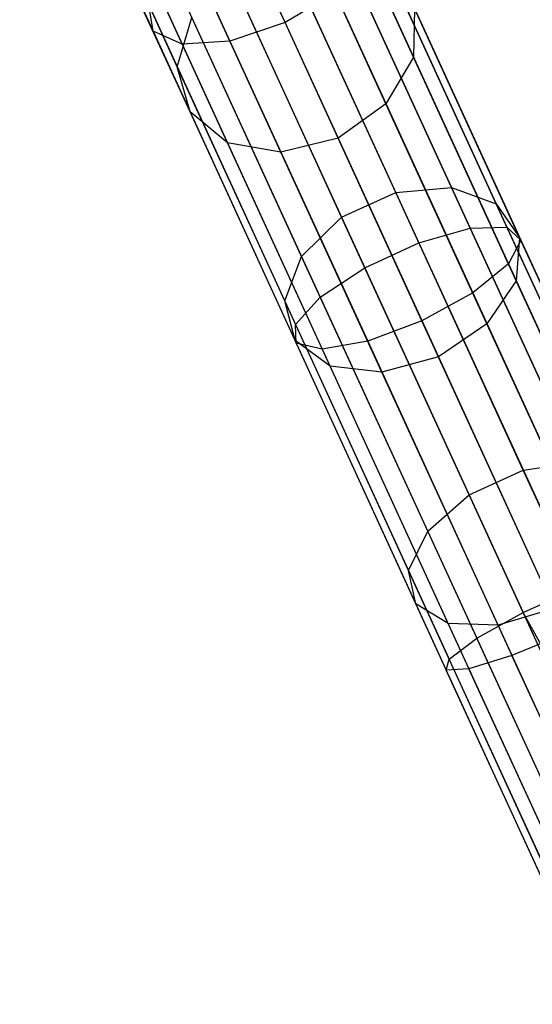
# Model space of a CAD drawing. Extents: x -91 to 91, y -91 to 262.
# Tile 332 of 480: x -34.86 to -30.74, y 63.32 to 71.23. Entities that reach past the tile are written whole.
import ezdxf

# ---------------------------------------------------------------- set-up
doc = ezdxf.new("R2010")
doc.units = 0
doc.header["$LTSCALE"] = 25.4
doc.layers.get('0').update_dxf_attribs({"linetype": 'CONTINUOUS'})

# ---------------------------------------------------------------- blocks, each defined once
blk = doc.blocks.new('ETE0_STL_1')
at = {"color": 0}
for p, q in [((-34.8627, 73.469, 173.5621), (-33.7907, 71.1357, 172.0851)), ((-34.8627, 73.469, 173.5621), (-33.7907, 71.1357, 172.0851)), ((-32.7298, 71.2044, 172.878), (-33.7543, 73.4344, 174.2897)), ((-32.7298, 71.2044, 172.878), (-33.7543, 73.4344, 174.2897)), ((-34.6035, 73.3113, 173.9324), (-33.5557, 71.0306, 172.4886)), ((-34.6035, 73.3113, 173.9324), (-33.5557, 71.0306, 172.4886)), ((-34.2035, 73.2989, 174.1949), (-33.1728, 71.0554, 172.7747)), ((-34.2035, 73.2989, 174.1949), (-33.1728, 71.0554, 172.7747)), ((-33.5959, 70.8498, 312.6508), (-34.3103, 72.4048, 310.1233)), ((-33.5959, 70.8498, 312.6508), (-34.3103, 72.4048, 310.1233)), ((-31.6965, 70.9266, 312.0777), (-32.3785, 72.4111, 309.6648)), ((-31.6965, 70.9266, 312.0777), (-32.3785, 72.4111, 309.6648)), ((-32.4431, 72.1687, 171.3016), (-31.2411, 69.5523, 170.1754)), ((-32.4431, 72.1687, 171.3016), (-31.2411, 69.5523, 170.1754)), ((-32.1248, 72.1273, 171.6568), (-30.9457, 69.5606, 170.5519)), ((-32.1248, 72.1273, 171.6568), (-30.9457, 69.5606, 170.5519)), ((-32.8683, 72.0792, 171.1011), (-31.6535, 69.4348, 169.9628)), ((-32.8683, 72.0792, 171.1011), (-31.6535, 69.4348, 169.9628)), ((-33.4928, 70.4873, 312.3557), (-34.1906, 72.006, 309.8872)), ((-33.4928, 70.4873, 312.3557), (-34.1906, 72.006, 309.8872)), ((-31.9182, 70.551, 311.8806), (-32.5891, 72.0113, 309.507)), ((-31.9182, 70.551, 311.8806), (-32.5891, 72.0113, 309.507)), ((-31.9866, 71.9646, 172.0851), (-30.8349, 69.4578, 171.006)), ((-31.9866, 71.9646, 172.0851), (-30.8349, 69.4578, 171.006)), ((-33.3033, 71.8794, 171.1011), (-32.0884, 69.235, 169.9628)), ((-33.3033, 71.8794, 171.1011), (-32.0884, 69.235, 169.9628)), ((-33.1922, 70.2395, 312.0777), (-33.8742, 71.724, 309.6648)), ((-33.1922, 70.2395, 312.0777), (-33.8742, 71.724, 309.6648)), ((-32.9699, 71.727, 309.4501), (-32.303, 70.2755, 311.8094)), ((-32.9699, 71.727, 309.4501), (-32.303, 70.2755, 311.8094)), ((-31.8401, 69.841, 315.3448), (-32.7304, 71.7789, 313.0337)), ((-31.8401, 69.841, 315.3448), (-32.7304, 71.7789, 313.0337)), ((-31.3917, 69.8801, 315.1821), (-32.2725, 71.7975, 312.8955)), ((-31.3917, 69.8801, 315.1821), (-32.2725, 71.7975, 312.8955)), ((-32.06, 71.7178, 172.4886), (-30.9343, 69.2674, 171.4338)), ((-32.06, 71.7178, 172.4886), (-30.9343, 69.2674, 171.4338)), ((-33.6482, 71.615, 171.3016), (-32.4462, 68.9986, 170.1754)), ((-33.6482, 71.615, 171.3016), (-32.4462, 68.9986, 170.1754)), ((-32.7628, 70.163, 311.8806), (-33.4337, 71.6233, 309.507)), ((-32.7628, 70.163, 311.8806), (-33.4337, 71.6233, 309.507)), ((-32.275, 69.6412, 315.3448), (-33.1653, 71.5791, 313.0337)), ((-32.275, 69.6412, 315.3448), (-33.1653, 71.5791, 313.0337)), ((-31.0324, 69.7495, 314.894), (-31.8966, 71.6305, 312.6508)), ((-31.0324, 69.7495, 314.894), (-31.8966, 71.6305, 312.6508)), ((-32.3282, 71.4434, 172.7747), (-32.7298, 71.2044, 172.878)), ((-32.3282, 71.4434, 172.7747), (-32.7298, 71.2044, 172.878)), ((-32.3282, 71.4434, 172.7747), (-31.2209, 69.0331, 171.7372)), ((-32.3282, 71.4434, 172.7747), (-31.2209, 69.0331, 171.7372)), ((-33.7907, 71.1357, 172.0851), (-33.8241, 71.3466, 171.6568)), ((-33.8241, 71.3466, 171.6568), (-32.6449, 68.7799, 170.5519)), ((-33.8241, 71.3466, 171.6568), (-32.6449, 68.7799, 170.5519)), ((-33.7907, 71.1357, 172.0851), (-33.8241, 71.3466, 171.6568)), ((-31.6887, 71.3162, 312.3557), (-31.6965, 70.9266, 312.0777)), ((-31.6887, 71.3162, 312.3557), (-31.6965, 70.9266, 312.0777)), ((-30.8447, 69.4791, 314.5465), (-31.6887, 71.3162, 312.3557)), ((-30.8447, 69.4791, 314.5465), (-31.6887, 71.3162, 312.3557)), ((-33.5959, 70.8498, 312.6508), (-33.4777, 71.2438, 312.8955)), ((-33.5959, 70.8498, 312.6508), (-33.4777, 71.2438, 312.8955)), ((-32.5968, 69.3264, 315.1821), (-33.4777, 71.2438, 312.8955)), ((-32.5968, 69.3264, 315.1821), (-33.4777, 71.2438, 312.8955)), ((-32.7298, 71.2044, 172.878), (-33.1728, 71.0554, 172.7747)), ((-32.7298, 71.2044, 172.878), (-33.1728, 71.0554, 172.7747)), ((-31.6291, 68.8085, 171.8467), (-32.7298, 71.2044, 172.878)), ((-31.6291, 68.8085, 171.8467), (-32.7298, 71.2044, 172.878)), ((-33.5557, 71.0306, 172.4886), (-33.7907, 71.1357, 172.0851)), ((-33.7907, 71.1357, 172.0851), (-32.6391, 68.629, 171.006)), ((-33.7907, 71.1357, 172.0851), (-32.6391, 68.629, 171.006)), ((-33.5557, 71.0306, 172.4886), (-33.7907, 71.1357, 172.0851)), ((-33.1728, 71.0554, 172.7747), (-33.5557, 71.0306, 172.4886)), ((-33.1728, 71.0554, 172.7747), (-33.5557, 71.0306, 172.4886)), ((-33.5557, 71.0306, 172.4886), (-32.4299, 68.5803, 171.4338)), ((-33.5557, 71.0306, 172.4886), (-32.4299, 68.5803, 171.4338)), ((-33.1728, 71.0554, 172.7747), (-32.0654, 68.6451, 171.7372)), ((-33.1728, 71.0554, 172.7747), (-32.0654, 68.6451, 171.7372)), ((-31.6965, 70.9266, 312.0777), (-31.9182, 70.551, 311.8806)), ((-31.6965, 70.9266, 312.0777), (-31.9182, 70.551, 311.8806)), ((-30.8715, 69.1309, 314.2192), (-31.6965, 70.9266, 312.0777)), ((-30.8715, 69.1309, 314.2192), (-31.6965, 70.9266, 312.0777)), ((-33.4928, 70.4873, 312.3557), (-33.5959, 70.8498, 312.6508)), ((-32.7317, 68.9688, 314.894), (-33.5959, 70.8498, 312.6508)), ((-33.4928, 70.4873, 312.3557), (-33.5959, 70.8498, 312.6508)), ((-32.7317, 68.9688, 314.894), (-33.5959, 70.8498, 312.6508)), ((-31.9182, 70.551, 311.8806), (-32.303, 70.2755, 311.8094)), ((-31.9182, 70.551, 311.8806), (-32.303, 70.2755, 311.8094)), ((-31.1067, 68.7847, 313.9871), (-31.9182, 70.551, 311.8806)), ((-31.1067, 68.7847, 313.9871), (-31.9182, 70.551, 311.8806)), ((-33.1922, 70.2395, 312.0777), (-33.4928, 70.4873, 312.3557)), ((-32.6489, 68.6503, 314.5465), (-33.4928, 70.4873, 312.3557)), ((-33.1922, 70.2395, 312.0777), (-33.4928, 70.4873, 312.3557)), ((-32.6489, 68.6503, 314.5465), (-33.4928, 70.4873, 312.3557)), ((-32.7628, 70.163, 311.8806), (-33.1922, 70.2395, 312.0777)), ((-32.3672, 68.4438, 314.2192), (-33.1922, 70.2395, 312.0777)), ((-32.7628, 70.163, 311.8806), (-33.1922, 70.2395, 312.0777)), ((-32.3672, 68.4438, 314.2192), (-33.1922, 70.2395, 312.0777)), ((-32.303, 70.2755, 311.8094), (-32.7628, 70.163, 311.8806)), ((-32.303, 70.2755, 311.8094), (-32.7628, 70.163, 311.8806)), ((-32.303, 70.2755, 311.8094), (-31.4964, 68.5197, 313.9033)), ((-32.303, 70.2755, 311.8094), (-31.4964, 68.5197, 313.9033)), ((-31.9513, 68.3967, 313.9871), (-32.7628, 70.163, 311.8806)), ((-31.9513, 68.3967, 313.9871), (-32.7628, 70.163, 311.8806)), ((-32.275, 69.6412, 315.3448), (-31.8401, 69.841, 315.3448)), ((-32.275, 69.6412, 315.3448), (-31.8401, 69.841, 315.3448)), ((-31.8401, 69.841, 315.3448), (-31.3917, 69.8801, 315.1821)), ((-31.8401, 69.841, 315.3448), (-31.3917, 69.8801, 315.1821)), ((-30.8155, 67.6109, 317.311), (-31.8401, 69.841, 315.3448)), ((-30.8155, 67.6109, 317.311), (-31.8401, 69.841, 315.3448)), ((-31.3917, 69.8801, 315.1821), (-31.0324, 69.7495, 314.894)), ((-30.3779, 67.6736, 317.1275), (-31.3917, 69.8801, 315.1821)), ((-30.3779, 67.6736, 317.1275), (-31.3917, 69.8801, 315.1821)), ((-31.3917, 69.8801, 315.1821), (-31.0324, 69.7495, 314.894)), ((-31.0324, 69.7495, 314.894), (-30.8447, 69.4791, 314.5465)), ((-30.038, 67.5849, 316.8025), (-31.0324, 69.7495, 314.894)), ((-30.038, 67.5849, 316.8025), (-31.0324, 69.7495, 314.894)), ((-31.0324, 69.7495, 314.894), (-30.8447, 69.4791, 314.5465)), ((-32.5968, 69.3264, 315.1821), (-32.275, 69.6412, 315.3448)), ((-32.5968, 69.3264, 315.1821), (-32.275, 69.6412, 315.3448)), ((-31.2504, 67.4111, 317.311), (-32.275, 69.6412, 315.3448)), ((-31.2504, 67.4111, 317.311), (-32.275, 69.6412, 315.3448)), ((-31.6535, 69.4348, 169.9628), (-31.2411, 69.5523, 170.1754)), ((-31.6535, 69.4348, 169.9628), (-31.2411, 69.5523, 170.1754)), ((-31.2411, 69.5523, 170.1754), (-30.9457, 69.5606, 170.5519)), ((-31.2411, 69.5523, 170.1754), (-30.9457, 69.5606, 170.5519)), ((-31.2411, 69.5523, 170.1754), (-29.9825, 66.8129, 169.4894)), ((-31.2411, 69.5523, 170.1754), (-29.9825, 66.8129, 169.4894)), ((-30.9457, 69.5606, 170.5519), (-29.711, 66.8732, 169.879)), ((-30.9457, 69.5606, 170.5519), (-29.711, 66.8732, 169.879)), ((-30.9457, 69.5606, 170.5519), (-30.8349, 69.4578, 171.006)), ((-30.9457, 69.5606, 170.5519), (-30.8349, 69.4578, 171.006)), ((-32.0884, 69.235, 169.9628), (-31.6535, 69.4348, 169.9628)), ((-32.0884, 69.235, 169.9628), (-31.6535, 69.4348, 169.9628)), ((-31.6535, 69.4348, 169.9628), (-30.3814, 66.666, 169.2695)), ((-31.6535, 69.4348, 169.9628), (-30.3814, 66.666, 169.2695)), ((-30.8349, 69.4578, 171.006), (-30.9343, 69.2674, 171.4338)), ((-30.8349, 69.4578, 171.006), (-30.9343, 69.2674, 171.4338)), ((-30.8447, 69.4791, 314.5465), (-30.8715, 69.1309, 314.2192)), ((-30.8447, 69.4791, 314.5465), (-30.8715, 69.1309, 314.2192)), ((-29.8735, 67.365, 316.4104), (-30.8447, 69.4791, 314.5465)), ((-29.8735, 67.365, 316.4104), (-30.8447, 69.4791, 314.5465)), ((-30.8349, 69.4578, 171.006), (-29.6291, 66.8332, 170.3488)), ((-30.8349, 69.4578, 171.006), (-29.6291, 66.8332, 170.3488)), ((-32.7317, 68.9688, 314.894), (-32.5968, 69.3264, 315.1821)), ((-32.7317, 68.9688, 314.894), (-32.5968, 69.3264, 315.1821)), ((-31.5831, 67.1199, 317.1275), (-32.5968, 69.3264, 315.1821)), ((-31.5831, 67.1199, 317.1275), (-32.5968, 69.3264, 315.1821)), ((-32.4462, 68.9986, 170.1754), (-32.0884, 69.235, 169.9628)), ((-32.4462, 68.9986, 170.1754), (-32.0884, 69.235, 169.9628)), ((-32.0884, 69.235, 169.9628), (-30.8164, 66.4662, 169.2695)), ((-32.0884, 69.235, 169.9628), (-30.8164, 66.4662, 169.2695)), ((-30.9343, 69.2674, 171.4338), (-31.2209, 69.0331, 171.7372)), ((-30.9343, 69.2674, 171.4338), (-31.2209, 69.0331, 171.7372)), ((-30.9343, 69.2674, 171.4338), (-29.7556, 66.7019, 170.7914)), ((-30.9343, 69.2674, 171.4338), (-29.7556, 66.7019, 170.7914)), ((-30.8715, 69.1309, 314.2192), (-31.1067, 68.7847, 313.9871)), ((-30.8715, 69.1309, 314.2192), (-31.1067, 68.7847, 313.9871)), ((-29.9222, 67.0644, 316.0412), (-30.8715, 69.1309, 314.2192)), ((-29.9222, 67.0644, 316.0412), (-30.8715, 69.1309, 314.2192)), ((-31.2209, 69.0331, 171.7372), (-31.6291, 68.8085, 171.8467)), ((-31.2209, 69.0331, 171.7372), (-31.6291, 68.8085, 171.8467)), ((-31.2209, 69.0331, 171.7372), (-30.0614, 66.5095, 171.1053)), ((-31.2209, 69.0331, 171.7372), (-30.0614, 66.5095, 171.1053)), ((-32.6489, 68.6503, 314.5465), (-32.7317, 68.9688, 314.894)), ((-31.7372, 66.8042, 316.8025), (-32.7317, 68.9688, 314.894)), ((-32.6489, 68.6503, 314.5465), (-32.7317, 68.9688, 314.894)), ((-31.7372, 66.8042, 316.8025), (-32.7317, 68.9688, 314.894)), ((-32.6449, 68.7799, 170.5519), (-32.4462, 68.9986, 170.1754)), ((-32.6449, 68.7799, 170.5519), (-32.4462, 68.9986, 170.1754)), ((-32.4462, 68.9986, 170.1754), (-31.1877, 66.2592, 169.4894)), ((-32.4462, 68.9986, 170.1754), (-31.1877, 66.2592, 169.4894)), ((-31.6291, 68.8085, 171.8467), (-32.0654, 68.6451, 171.7372)), ((-31.6291, 68.8085, 171.8467), (-32.0654, 68.6451, 171.7372)), ((-30.4766, 66.3, 171.2186), (-31.6291, 68.8085, 171.8467)), ((-30.4766, 66.3, 171.2186), (-31.6291, 68.8085, 171.8467)), ((-32.6391, 68.629, 171.006), (-32.6449, 68.7799, 170.5519)), ((-32.6449, 68.7799, 170.5519), (-31.4103, 66.0926, 169.879)), ((-32.6449, 68.7799, 170.5519), (-31.4103, 66.0926, 169.879)), ((-32.6391, 68.629, 171.006), (-32.6449, 68.7799, 170.5519)), ((-31.1067, 68.7847, 313.9871), (-31.4964, 68.5197, 313.9033)), ((-31.1067, 68.7847, 313.9871), (-31.4964, 68.5197, 313.9033)), ((-30.1728, 66.7519, 315.7793), (-31.1067, 68.7847, 313.9871)), ((-30.1728, 66.7519, 315.7793), (-31.1067, 68.7847, 313.9871)), ((-32.3672, 68.4438, 314.2192), (-32.6489, 68.6503, 314.5465)), ((-31.6776, 66.5362, 316.4104), (-32.6489, 68.6503, 314.5465)), ((-32.3672, 68.4438, 314.2192), (-32.6489, 68.6503, 314.5465)), ((-31.6776, 66.5362, 316.4104), (-32.6489, 68.6503, 314.5465)), ((-32.0654, 68.6451, 171.7372), (-32.4299, 68.5803, 171.4338)), ((-32.0654, 68.6451, 171.7372), (-32.4299, 68.5803, 171.4338)), ((-32.0654, 68.6451, 171.7372), (-30.906, 66.1214, 171.1053)), ((-32.0654, 68.6451, 171.7372), (-30.906, 66.1214, 171.1053)), ((-32.4299, 68.5803, 171.4338), (-32.6391, 68.629, 171.006)), ((-32.6391, 68.629, 171.006), (-31.4333, 66.0043, 170.3488)), ((-32.6391, 68.629, 171.006), (-31.4333, 66.0043, 170.3488)), ((-32.4299, 68.5803, 171.4338), (-32.6391, 68.629, 171.006)), ((-32.4299, 68.5803, 171.4338), (-31.2513, 66.0147, 170.7914)), ((-32.4299, 68.5803, 171.4338), (-31.2513, 66.0147, 170.7914)), ((-31.4964, 68.5197, 313.9033), (-31.9513, 68.3967, 313.9871)), ((-31.4964, 68.5197, 313.9033), (-31.9513, 68.3967, 313.9871)), ((-31.4964, 68.5197, 313.9033), (-30.5681, 66.4991, 315.6848)), ((-31.4964, 68.5197, 313.9033), (-30.5681, 66.4991, 315.6848)), ((-31.9513, 68.3967, 313.9871), (-32.3672, 68.4438, 314.2192)), ((-31.4178, 66.3773, 316.0412), (-32.3672, 68.4438, 314.2192)), ((-31.9513, 68.3967, 313.9871), (-32.3672, 68.4438, 314.2192)), ((-31.4178, 66.3773, 316.0412), (-32.3672, 68.4438, 314.2192)), ((-31.0174, 66.3639, 315.7793), (-31.9513, 68.3967, 313.9871)), ((-31.0174, 66.3639, 315.7793), (-31.9513, 68.3967, 313.9871)), ((-31.2504, 67.4111, 317.311), (-30.8155, 67.6109, 317.311)), ((-31.2504, 67.4111, 317.311), (-30.8155, 67.6109, 317.311)), ((-30.8155, 67.6109, 317.311), (-30.3779, 67.6736, 317.1275)), ((-30.8155, 67.6109, 317.311), (-30.3779, 67.6736, 317.1275)), ((-29.6797, 65.1386, 318.8882), (-30.8155, 67.6109, 317.311)), ((-29.6797, 65.1386, 318.8882), (-30.8155, 67.6109, 317.311)), ((-31.5831, 67.1199, 317.1275), (-31.2504, 67.4111, 317.311)), ((-31.5831, 67.1199, 317.1275), (-31.2504, 67.4111, 317.311)), ((-30.1146, 64.9388, 318.8882), (-31.2504, 67.4111, 317.311)), ((-30.1146, 64.9388, 318.8882), (-31.2504, 67.4111, 317.311)), ((-31.7372, 66.8042, 316.8025), (-31.5831, 67.1199, 317.1275)), ((-31.7372, 66.8042, 316.8025), (-31.5831, 67.1199, 317.1275)), ((-30.4593, 64.6739, 318.6879), (-31.5831, 67.1199, 317.1275)), ((-30.4593, 64.6739, 318.6879), (-31.5831, 67.1199, 317.1275)), ((-31.6776, 66.5362, 316.4104), (-31.7372, 66.8042, 316.8025)), ((-30.6348, 64.4046, 318.3333), (-31.7372, 66.8042, 316.8025)), ((-31.6776, 66.5362, 316.4104), (-31.7372, 66.8042, 316.8025)), ((-30.6348, 64.4046, 318.3333), (-31.7372, 66.8042, 316.8025)), ((-30.8164, 66.4662, 169.2695), (-30.3814, 66.666, 169.2695)), ((-30.8164, 66.4662, 169.2695), (-30.3814, 66.666, 169.2695)), ((-31.4178, 66.3773, 316.0412), (-31.6776, 66.5362, 316.4104)), ((-30.6009, 64.1926, 317.9055), (-31.6776, 66.5362, 316.4104)), ((-31.4178, 66.3773, 316.0412), (-31.6776, 66.5362, 316.4104)), ((-30.6009, 64.1926, 317.9055), (-31.6776, 66.5362, 316.4104)), ((-31.1877, 66.2592, 169.4894), (-30.8164, 66.4662, 169.2695)), ((-31.1877, 66.2592, 169.4894), (-30.8164, 66.4662, 169.2695)), ((-30.5681, 66.4991, 315.6848), (-31.0174, 66.3639, 315.7793)), ((-30.5681, 66.4991, 315.6848), (-31.0174, 66.3639, 315.7793)), ((-29.298, 63.7345, 169.0076), (-30.8164, 66.4662, 169.2695)), ((-29.298, 63.7345, 169.0076), (-30.8164, 66.4662, 169.2695)), ((-29.5155, 63.6346, 169.0367), (-30.8164, 66.4662, 169.2695)), ((-29.5155, 63.6346, 169.0367), (-30.8164, 66.4662, 169.2695)), ((-31.0174, 66.3639, 315.7793), (-31.4178, 66.3773, 316.0412)), ((-30.3654, 64.0865, 317.5025), (-31.4178, 66.3773, 316.0412)), ((-31.0174, 66.3639, 315.7793), (-31.4178, 66.3773, 316.0412)), ((-30.3654, 64.0865, 317.5025), (-31.4178, 66.3773, 316.0412)), ((-29.9822, 64.1105, 317.2168), (-31.0174, 66.3639, 315.7793)), ((-29.9822, 64.1105, 317.2168), (-31.0174, 66.3639, 315.7793)), ((-30.4766, 66.3, 171.2186), (-30.906, 66.1214, 171.1053)), ((-30.4766, 66.3, 171.2186), (-30.906, 66.1214, 171.1053)), ((-31.4103, 66.0926, 169.879), (-31.1877, 66.2592, 169.4894)), ((-31.4103, 66.0926, 169.879), (-31.1877, 66.2592, 169.4894)), ((-29.9006, 63.4577, 169.2591), (-31.1877, 66.2592, 169.4894)), ((-29.9006, 63.4577, 169.2591), (-31.1877, 66.2592, 169.4894)), ((-30.906, 66.1214, 171.1053), (-31.2513, 66.0147, 170.7914)), ((-30.906, 66.1214, 171.1053), (-31.2513, 66.0147, 170.7914)), ((-29.7203, 63.5405, 170.8931), (-30.906, 66.1214, 171.1053)), ((-29.7203, 63.5405, 170.8931), (-30.906, 66.1214, 171.1053)), ((-31.4333, 66.0043, 170.3488), (-31.4103, 66.0926, 169.879)), ((-31.4333, 66.0043, 170.3488), (-31.4103, 66.0926, 169.879)), ((-30.1476, 63.3442, 169.653), (-31.4103, 66.0926, 169.879)), ((-30.1476, 63.3442, 169.653), (-31.4103, 66.0926, 169.879)), ((-31.2513, 66.0147, 170.7914), (-31.4333, 66.0043, 170.3488)), ((-31.2513, 66.0147, 170.7914), (-31.4333, 66.0043, 170.3488)), ((-30.2001, 63.3201, 170.1281), (-31.4333, 66.0043, 170.3488)), ((-30.2001, 63.3201, 170.1281), (-31.4333, 66.0043, 170.3488)), ((-30.0458, 63.3909, 170.5757), (-31.2513, 66.0147, 170.7914)), ((-30.0458, 63.3909, 170.5757), (-31.2513, 66.0147, 170.7914))]:
    blk.add_line(p, q, dxfattribs=at)

msp = doc.modelspace()

# ---------------------------------------------------------------- block references
at = {"color": 253}
msp.add_blockref('ETE0_STL_1', (0, 0), dxfattribs=at)

doc.saveas('drawing.dxf')
